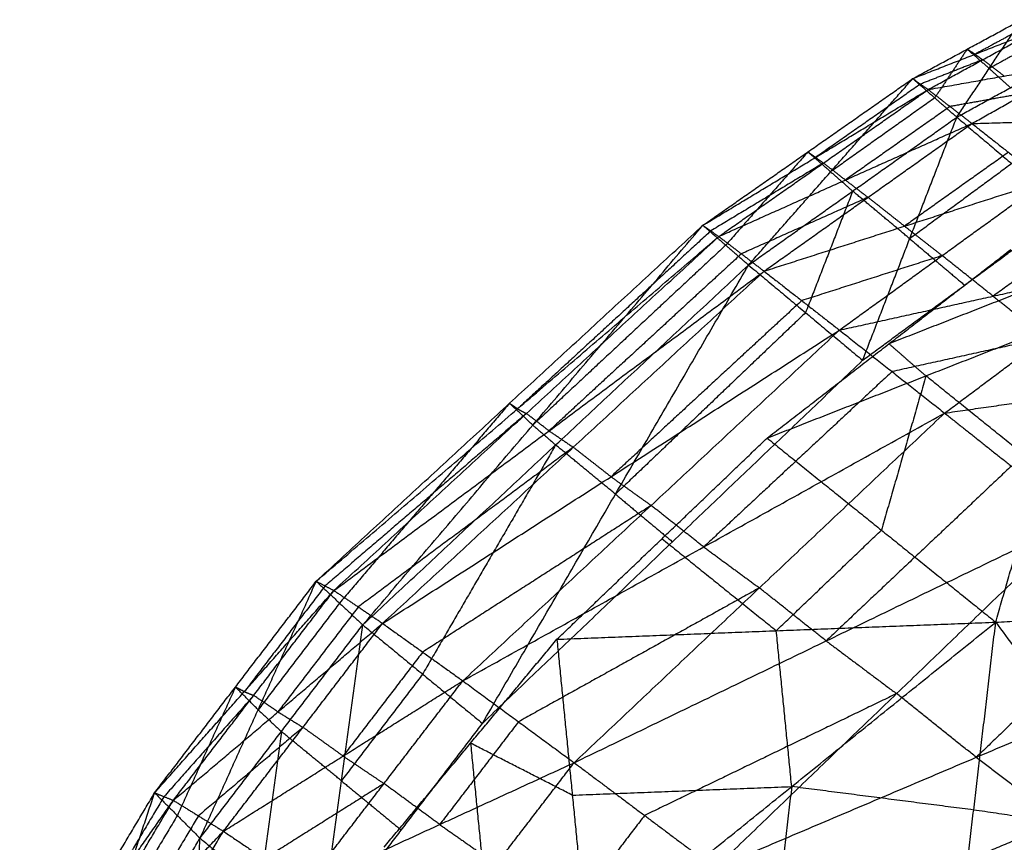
# Model space of a CAD drawing. Header units: millimetres. Extents: x -106 to 110, y -96 to 120.
# Tile 352 of 656: x -82.4 to -80.02, y 77.7 to 79.69. Entities that reach past the tile are written whole.
import ezdxf

# ---------------------------------------------------------------- set-up
doc = ezdxf.new("R2010")
doc.units = ezdxf.units.MM
doc.header["$MEASUREMENT"] = 0
doc.layers.add('Default', color=7, linetype='Continuous', true_color=0x000000)

msp = doc.modelspace()

# ---------------------------------------------------------------- linework, layer by layer
at = {"layer": 'Default'}
for points in [[(-80.238, 79.547, 13.0966), (-80.1063, 79.6182, 13.155), (-79.9747, 79.6894, 13.2134)], [(-80.1314, 79.4537, 12.7338), (-80.0531, 79.5715, 12.9736), (-79.9747, 79.6894, 13.2134)], [(-79.9559, 79.6771, 13.3025), (-80.0217, 79.6415, 13.2733), (-80.0876, 79.6059, 13.2441)], [(-80.238, 79.547, 13.0966), (-80.0876, 79.6059, 13.2441), (-79.9371, 79.6648, 13.3916)], [(-80.2007, 79.5205, 13.2895), (-80.0689, 79.5926, 13.3405), (-79.9371, 79.6648, 13.3916)], [(-79.9234, 79.6429, 13.0414), (-79.9882, 79.6072, 13.0075), (-80.0531, 79.5715, 12.9736)], [(-80.1063, 79.6182, 13.155), (-80.1455, 79.5593, 13.0351), (-80.1847, 79.5003, 12.9152)], [(-80.0531, 79.5715, 12.9736), (-80.0797, 79.5949, 13.0643), (-80.1063, 79.6182, 13.155)], [(-80.0876, 79.6059, 13.2441), (-80.097, 79.6121, 13.1995), (-80.1063, 79.6182, 13.155)], [(-80.0876, 79.6059, 13.2441), (-80.0783, 79.5993, 13.2923), (-80.0689, 79.5926, 13.3405)], [(-80.0689, 79.5926, 13.3405), (-80.1441, 79.5632, 13.2668), (-80.2194, 79.5337, 13.193)], [(-80.2007, 79.5205, 13.2895), (-80.0165, 79.5532, 13.4248), (-79.8323, 79.5859, 13.56)], [(-80.1314, 79.4537, 12.7338), (-80.0018, 79.525, 12.8016), (-79.8721, 79.5963, 12.8694)], [(-80.0948, 79.4384, 13.4753), (-79.9635, 79.5122, 13.5177), (-79.8323, 79.5859, 13.56)], [(-80.0165, 79.5532, 13.4248), (-80.0427, 79.5729, 13.3826), (-80.0689, 79.5926, 13.3405)], [(-80.0531, 79.5715, 12.9736), (-80.0274, 79.5483, 12.8876), (-80.0018, 79.525, 12.8016)], [(-80.7457, 79.1922, 12.925), (-80.4918, 79.3696, 13.0108), (-80.238, 79.547, 13.0966)], [(-80.6352, 79.0962, 12.5322), (-80.4366, 79.3216, 12.8144), (-80.238, 79.547, 13.0966)], [(-80.2194, 79.5337, 13.193), (-80.3463, 79.445, 13.1501), (-80.4732, 79.3563, 13.1073)], [(-80.238, 79.547, 13.0966), (-80.2194, 79.5337, 13.193), (-80.2007, 79.5205, 13.2895)], [(-80.238, 79.547, 13.0966), (-80.1847, 79.5003, 12.9152), (-80.1314, 79.4537, 12.7338)], [(-80.7457, 79.1922, 12.925), (-80.4732, 79.3563, 13.1073), (-80.2007, 79.5205, 13.2895)], [(-80.7072, 79.1652, 13.1405), (-80.454, 79.3428, 13.215), (-80.2007, 79.5205, 13.2895)], [(-80.2007, 79.5205, 13.2895), (-80.1478, 79.4795, 13.3824), (-80.0948, 79.4384, 13.4753)], [(-79.9635, 79.5122, 13.5177), (-80.0557, 79.4958, 13.45), (-80.1478, 79.4795, 13.3824)], [(-80.1847, 79.5003, 12.9152), (-80.3107, 79.411, 12.8648), (-80.4366, 79.3216, 12.8144)], [(-80.1478, 79.4795, 13.3824), (-80.2744, 79.3906, 13.3452), (-80.401, 79.3018, 13.3079)], [(-80.7072, 79.1652, 13.1405), (-80.401, 79.3018, 13.3079), (-80.0948, 79.4384, 13.4753)], [(-80.6352, 79.0962, 12.5322), (-80.3833, 79.2749, 12.633), (-80.1314, 79.4537, 12.7338)], [(-80.5977, 79.0813, 13.3528), (-80.3463, 79.2599, 13.4141), (-80.0948, 79.4384, 13.4753)], [(-80.3592, 78.8658, 12.216), (-80.2453, 79.1597, 12.4749), (-80.1314, 79.4537, 12.7338)], [(-80.1314, 79.4537, 12.7338), (-79.9985, 79.3414, 12.5816), (-79.8656, 79.2291, 12.4295)], [(-80.0948, 79.4384, 13.4753), (-79.8766, 79.4448, 13.5905), (-79.6583, 79.4511, 13.7056)], [(-80.0948, 79.4384, 13.4753), (-80.0065, 79.3688, 13.5577), (-79.9183, 79.2991, 13.64)], [(-80.4918, 79.3696, 13.0108), (-80.5911, 79.2569, 12.8697), (-80.6904, 79.1442, 12.7286)], [(-80.4366, 79.3216, 12.8144), (-80.4642, 79.3456, 12.9126), (-80.4918, 79.3696, 13.0108)], [(-80.4732, 79.3563, 13.1073), (-80.4825, 79.363, 13.059), (-80.4918, 79.3696, 13.0108)], [(-80.0065, 79.3688, 13.5577), (-80.1323, 79.2795, 13.527), (-80.258, 79.1902, 13.4964)], [(-80.454, 79.3428, 13.215), (-80.5902, 79.2608, 13.1239), (-80.7265, 79.1787, 13.0328)], [(-80.4732, 79.3563, 13.1073), (-80.4636, 79.3496, 13.1611), (-80.454, 79.3428, 13.215)], [(-80.401, 79.3018, 13.3079), (-80.4275, 79.3223, 13.2615), (-80.454, 79.3428, 13.215)], [(-79.9985, 79.3414, 12.5816), (-80.1219, 79.2506, 12.5283), (-80.2453, 79.1597, 12.4749)], [(-80.4366, 79.3216, 12.8144), (-80.41, 79.2983, 12.7237), (-80.3833, 79.2749, 12.633)], [(-80.5977, 79.0813, 13.3528), (-80.258, 79.1902, 13.4964), (-79.9183, 79.2991, 13.64)], [(-80.4153, 78.9388, 13.5462), (-80.1668, 79.119, 13.5931), (-79.9183, 79.2991, 13.64)], [(-80.401, 79.3018, 13.3079), (-80.3736, 79.2809, 13.361), (-80.3463, 79.2599, 13.4141)], [(-80.3833, 79.2749, 12.633), (-80.4402, 79.128, 12.5035), (-80.4972, 78.981, 12.3741)], [(-80.2453, 79.1597, 12.4749), (-80.3143, 79.2173, 12.5539), (-80.3833, 79.2749, 12.633)], [(-80.3463, 79.2599, 13.4141), (-80.4994, 79.1916, 13.3304), (-80.6525, 79.1233, 13.2467)], [(-80.258, 79.1902, 13.4964), (-80.3021, 79.2251, 13.4552), (-80.3463, 79.2599, 13.4141)], [(-80.3592, 78.8658, 12.216), (-80.1124, 79.0475, 12.3227), (-79.8656, 79.2291, 12.4295)], [(-79.7952, 79.2011, 13.7041), (-79.9195, 79.111, 13.6806), (-80.0437, 79.0209, 13.6572)], [(-81.6809, 78.3314, 12.7342), (-81.2133, 78.7618, 12.8296), (-80.7457, 79.1922, 12.925)], [(-81.5684, 78.2259, 12.3089), (-81.1571, 78.7091, 12.617), (-80.7457, 79.1922, 12.925)], [(-80.7265, 79.1787, 13.0328), (-80.9603, 78.9635, 12.9851), (-81.1941, 78.7483, 12.9374)], [(-80.7457, 79.1922, 12.925), (-80.7265, 79.1787, 13.0328), (-80.7072, 79.1652, 13.1405)], [(-80.7457, 79.1922, 12.925), (-80.6904, 79.1442, 12.7286), (-80.6352, 79.0962, 12.5322)], [(-80.258, 79.1902, 13.4964), (-80.2124, 79.1546, 13.5447), (-80.1668, 79.119, 13.5931)], [(-81.6809, 78.3314, 12.7342), (-81.1941, 78.7483, 12.9374), (-80.7072, 79.1652, 13.1405)], [(-81.6381, 78.3091, 12.9747), (-81.1727, 78.7372, 13.0576), (-80.7072, 79.1652, 13.1405)], [(-80.7072, 79.1652, 13.1405), (-80.6525, 79.1233, 13.2467), (-80.5977, 79.0813, 13.3528)], [(-80.2453, 79.1597, 12.4749), (-80.1789, 79.1036, 12.3988), (-80.1124, 79.0475, 12.3227)], [(-80.6904, 79.1442, 12.7286), (-80.9237, 78.9266, 12.6728), (-81.1571, 78.7091, 12.617)], [(-80.6525, 79.1233, 13.2467), (-80.8852, 78.9093, 13.2052), (-81.1179, 78.6952, 13.1638)], [(-80.5903, 78.6777, 12.1304), (-80.2955, 78.9057, 12.2491), (-80.0008, 79.1337, 12.3678)], [(-80.1668, 79.119, 13.5931), (-80.3366, 79.0645, 13.5213), (-80.5065, 79.0101, 13.4495)], [(-80.4153, 78.9388, 13.5462), (-80.0437, 79.0209, 13.6572), (-79.6722, 79.1031, 13.7682)], [(-80.0437, 79.0209, 13.6572), (-80.1053, 79.0699, 13.6251), (-80.1668, 79.119, 13.5931)], [(-80.1609, 78.7381, 13.7034), (-79.9165, 78.9206, 13.7358), (-79.6722, 79.1031, 13.7682)], [(-81.6381, 78.3091, 12.9747), (-81.1179, 78.6952, 13.1638), (-80.5977, 79.0813, 13.3528)], [(-81.5684, 78.2259, 12.3089), (-81.1018, 78.6611, 12.4205), (-80.6352, 79.0962, 12.5322)], [(-81.5205, 78.2296, 13.2166), (-81.0591, 78.6555, 13.2847), (-80.5977, 79.0813, 13.3528)], [(-81.2789, 77.9879, 11.9813), (-80.9571, 78.5421, 12.2567), (-80.6352, 79.0962, 12.5322)], [(-80.6352, 79.0962, 12.5322), (-80.4972, 78.981, 12.3741), (-80.3592, 78.8658, 12.216)], [(-80.5977, 79.0813, 13.3528), (-80.5065, 79.0101, 13.4495), (-80.4153, 78.9388, 13.5462)], [(-79.9115, 79.0561, 12.1534), (-80.1035, 78.9809, 12.2012), (-80.2955, 78.9057, 12.2491)], [(-80.5065, 79.0101, 13.4495), (-80.7372, 78.7971, 13.4155), (-80.9679, 78.5842, 13.3814)], [(-80.0437, 79.0209, 13.6572), (-79.9801, 78.9708, 13.6965), (-79.9165, 78.9206, 13.7358)], [(-80.4972, 78.981, 12.3741), (-80.7271, 78.7615, 12.3154), (-80.9571, 78.5421, 12.2567)], [(-80.5903, 78.6777, 12.1304), (-80.2062, 78.8281, 12.0346), (-79.8222, 78.9785, 11.9389)], [(-80.0373, 78.2326, 11.318), (-79.9297, 78.6056, 11.6285), (-79.8222, 78.9785, 11.9389)], [(-81.5205, 78.2296, 13.2166), (-80.9679, 78.5842, 13.3814), (-80.4153, 78.9388, 13.5462)], [(-81.3264, 78.0907, 13.4421), (-80.8708, 78.5148, 13.4942), (-80.4153, 78.9388, 13.5462)], [(-80.4153, 78.9388, 13.5462), (-80.2881, 78.8384, 13.6248), (-80.1609, 78.7381, 13.7034)], [(-79.9165, 78.9206, 13.7358), (-80.1023, 78.8795, 13.6803), (-80.2881, 78.8384, 13.6248)], [(-80.2955, 78.9057, 12.2491), (-80.2509, 78.8669, 12.1419), (-80.2062, 78.8281, 12.0346)], [(-81.2789, 77.9879, 11.9813), (-80.8191, 78.4269, 12.0986), (-80.3592, 78.8658, 12.216)], [(-80.2881, 78.8384, 13.6248), (-80.5158, 78.6264, 13.5988), (-80.7436, 78.4144, 13.5728)], [(-80.1609, 78.7381, 13.7034), (-79.7604, 78.7954, 13.7743), (-79.3599, 78.8527, 13.8451)], [(-80.2062, 78.8281, 12.0346), (-80.26, 78.6416, 11.8794), (-80.3138, 78.4551, 11.7242)], [(-79.9297, 78.6056, 11.6285), (-80.068, 78.7168, 11.8315), (-80.2062, 78.8281, 12.0346)], [(-81.2133, 78.7618, 12.8296), (-81.419, 78.5202, 12.6756), (-81.6247, 78.2787, 12.5216)], [(-81.1571, 78.7091, 12.617), (-81.1852, 78.7354, 12.7233), (-81.2133, 78.7618, 12.8296)], [(-81.1941, 78.7483, 12.9374), (-81.2037, 78.755, 12.8835), (-81.2133, 78.7618, 12.8296)], [(-81.1941, 78.7483, 12.9374), (-81.1834, 78.7427, 12.9975), (-81.1727, 78.7372, 13.0576)], [(-81.1727, 78.7372, 13.0576), (-81.4161, 78.5287, 12.956), (-81.6595, 78.3203, 12.8545)], [(-81.3264, 78.0907, 13.4421), (-80.7436, 78.4144, 13.5728), (-80.1609, 78.7381, 13.7034)], [(-81.1179, 78.6952, 13.1638), (-81.1453, 78.7162, 13.1107), (-81.1727, 78.7372, 13.0576)], [(-81.057, 77.8927, 13.6321), (-80.6089, 78.3154, 13.6677), (-80.1609, 78.7381, 13.7034)], [(-80.1609, 78.7381, 13.7034), (-79.9995, 78.6099, 13.7556), (-79.838, 78.4818, 13.8078)], [(-81.1571, 78.7091, 12.617), (-81.1294, 78.6851, 12.5188), (-81.1018, 78.6611, 12.4205)], [(-81.1179, 78.6952, 13.1638), (-81.0885, 78.6754, 13.2243), (-81.0591, 78.6555, 13.2847)], [(-81.0988, 78.1911, 12.0016), (-80.8445, 78.4344, 12.066), (-80.5903, 78.6777, 12.1304)], [(-80.5903, 78.6777, 12.1304), (-80.3138, 78.4551, 11.7242), (-80.0373, 78.2326, 11.318)], [(-81.0591, 78.6555, 13.2847), (-81.3192, 78.4624, 13.1902), (-81.5793, 78.2694, 13.0957)], [(-81.1018, 78.6611, 12.4205), (-81.2627, 78.384, 12.2828), (-81.4237, 78.1069, 12.1451)], [(-80.9571, 78.5421, 12.2567), (-81.0294, 78.6016, 12.3386), (-81.1018, 78.6611, 12.4205)], [(-80.9679, 78.5842, 13.3814), (-81.0135, 78.6198, 13.3331), (-81.0591, 78.6555, 13.2847)], [(-79.9995, 78.6099, 13.7556), (-80.2235, 78.3986, 13.7378), (-80.4475, 78.1872, 13.7199)], [(-80.9679, 78.5842, 13.3814), (-80.9194, 78.5495, 13.4378), (-80.8708, 78.5148, 13.4942)], [(-80.9571, 78.5421, 12.2567), (-80.8881, 78.4845, 12.1777), (-80.8191, 78.4269, 12.0986)], [(-80.8708, 78.5148, 13.4942), (-81.1471, 78.3375, 13.4118), (-81.4234, 78.1602, 13.3294)], [(-80.7436, 78.4144, 13.5728), (-80.8072, 78.4646, 13.5335), (-80.8708, 78.5148, 13.4942)], [(-81.057, 77.8927, 13.6321), (-80.4475, 78.1872, 13.7199), (-79.838, 78.4818, 13.8078)], [(-80.7163, 77.6376, 13.7672), (-80.2772, 78.0597, 13.7875), (-79.838, 78.4818, 13.8078)], [(-80.8445, 78.4344, 12.066), (-80.7063, 78.3231, 11.8629), (-80.5681, 78.2119, 11.6598)], [(-80.5681, 78.2119, 11.6598), (-80.4409, 78.3335, 11.692), (-80.3138, 78.4551, 11.7242)], [(-80.7436, 78.4144, 13.5728), (-80.6763, 78.3649, 13.6203), (-80.6089, 78.3154, 13.6677)], [(-82.0719, 77.8199, 12.7436), (-81.8764, 78.0756, 12.7389), (-81.6809, 78.3314, 12.7342)], [(-81.962, 77.7101, 12.3216), (-81.8215, 78.0207, 12.5279), (-81.6809, 78.3314, 12.7342)], [(-81.6595, 78.3203, 12.8545), (-81.7573, 78.1924, 12.8568), (-81.855, 78.0645, 12.8592)], [(-81.6809, 78.3314, 12.7342), (-81.6595, 78.3203, 12.8545), (-81.6381, 78.3091, 12.9747)], [(-81.6809, 78.3314, 12.7342), (-81.6247, 78.2787, 12.5216), (-81.5684, 78.2259, 12.3089)], [(-80.6089, 78.3154, 13.6677), (-80.9003, 78.1535, 13.6024), (-81.1917, 77.9917, 13.5371)], [(-80.4475, 78.1872, 13.7199), (-80.5282, 78.2513, 13.6938), (-80.6089, 78.3154, 13.6677)], [(-79.6452, 78.3279, 13.826), (-79.8648, 78.1168, 13.8158), (-80.0844, 77.9058, 13.8057)], [(-82.0719, 77.8199, 12.7436), (-81.855, 78.0645, 12.8592), (-81.6381, 78.3091, 12.9747)], [(-82.0265, 77.8016, 12.9822), (-81.8323, 78.0553, 12.9785), (-81.6381, 78.3091, 12.9747)], [(-81.6381, 78.3091, 12.9747), (-81.5793, 78.2694, 13.0957), (-81.5205, 78.2296, 13.2166)], [(-81.6247, 78.2787, 12.5216), (-81.7231, 78.1497, 12.5247), (-81.8215, 78.0207, 12.5279)], [(-81.5793, 78.2694, 13.0957), (-81.6764, 78.1425, 13.0975), (-81.7735, 78.0156, 13.0994)], [(-80.0373, 78.2326, 11.318), (-79.5971, 78.2552, 11.0334), (-79.1568, 78.2777, 10.7487)], [(-82.0265, 77.8016, 12.9822), (-81.7735, 78.0156, 13.0994), (-81.5205, 78.2296, 13.2166)], [(-81.962, 77.7101, 12.3216), (-81.7652, 77.968, 12.3153), (-81.5684, 78.2259, 12.3089)], [(-81.9055, 77.7269, 13.2222), (-81.713, 77.9783, 13.2194), (-81.5205, 78.2296, 13.2166)], [(-81.6718, 77.4719, 11.9968), (-81.6201, 77.8489, 12.1529), (-81.5684, 78.2259, 12.3089)], [(-81.5684, 78.2259, 12.3089), (-81.4237, 78.1069, 12.1451), (-81.2789, 77.9879, 11.9813)], [(-81.5205, 78.2296, 13.2166), (-81.4234, 78.1602, 13.3294), (-81.3264, 78.0907, 13.4421)], [(-81.0988, 78.1911, 12.0016), (-80.5681, 78.2119, 11.6598), (-80.0373, 78.2326, 11.318)], [(-81.0242, 77.4374, 11.5544), (-80.5308, 77.835, 11.4362), (-80.0373, 78.2326, 11.318)], [(-80.144, 77.324, 10.9186), (-80.0906, 77.7783, 11.1183), (-80.0373, 78.2326, 11.318)], [(-80.0373, 78.2326, 11.318), (-79.6572, 77.7145, 10.7969), (-79.2771, 77.1964, 10.2757)], [(-80.5308, 77.835, 11.4362), (-80.5494, 78.0234, 11.548), (-80.5681, 78.2119, 11.6598)], [(-81.5166, 77.6886, 11.9803), (-81.3077, 77.9399, 11.9909), (-81.0988, 78.1911, 12.0016)], [(-81.0988, 78.1911, 12.0016), (-81.0615, 77.8142, 11.778), (-81.0242, 77.4374, 11.5544)], [(-80.7163, 77.6376, 13.7672), (-80.0844, 77.9058, 13.8057), (-79.4524, 78.174, 13.8442)], [(-80.4475, 78.1872, 13.7199), (-80.3623, 78.1235, 13.7537), (-80.2772, 78.0597, 13.7875)], [(-80.3104, 77.3295, 13.8304), (-79.8814, 77.7517, 13.8373), (-79.4524, 78.174, 13.8442)], [(-81.4234, 78.1602, 13.3294), (-81.5197, 78.0345, 13.3308), (-81.616, 77.9088, 13.3322)], [(-81.4237, 78.1069, 12.1451), (-81.5219, 77.9779, 12.149), (-81.6201, 77.8489, 12.1529)], [(-81.8764, 78.0756, 12.7389), (-81.9467, 77.9203, 12.6357), (-82.0169, 77.765, 12.5326)], [(-81.9055, 77.7269, 13.2222), (-81.616, 77.9088, 13.3322), (-81.3264, 78.0907, 13.4421)], [(-81.8215, 78.0207, 12.5279), (-81.8489, 78.0482, 12.6334), (-81.8764, 78.0756, 12.7389)], [(-81.855, 78.0645, 12.8592), (-81.8657, 78.0701, 12.799), (-81.8764, 78.0756, 12.7389)], [(-81.7075, 77.5937, 13.4459), (-81.517, 77.8422, 13.444), (-81.3264, 78.0907, 13.4421)], [(-81.3264, 78.0907, 13.4421), (-81.1917, 77.9917, 13.5371), (-81.057, 77.8927, 13.6321)], [(-81.8323, 78.0553, 12.9785), (-81.9407, 77.933, 12.9207), (-82.0492, 77.8107, 12.8629)], [(-81.855, 78.0645, 12.8592), (-81.8436, 78.0599, 12.9188), (-81.8323, 78.0553, 12.9785)], [(-81.7735, 78.0156, 13.0994), (-81.8029, 78.0355, 13.0389), (-81.8323, 78.0553, 12.9785)], [(-80.2772, 78.0597, 13.7875), (-80.5819, 77.9124, 13.7436), (-80.8867, 77.7651, 13.6996)], [(-80.0844, 77.9058, 13.8057), (-80.1808, 77.9827, 13.7966), (-80.2772, 78.0597, 13.7875)], [(-81.8215, 78.0207, 12.5279), (-81.7933, 77.9944, 12.4216), (-81.7652, 77.968, 12.3153)], [(-81.7735, 78.0156, 13.0994), (-81.7433, 77.9969, 13.1594), (-81.713, 77.9783, 13.2194)], [(-81.6718, 77.4719, 11.9968), (-81.4754, 77.7299, 11.9891), (-81.2789, 77.9879, 11.9813)], [(-81.1917, 77.9917, 13.5371), (-81.287, 77.8675, 13.538), (-81.3823, 77.7432, 13.539)], [(-81.713, 77.9783, 13.2194), (-81.8395, 77.8713, 13.1608), (-81.966, 77.7642, 13.1022)], [(-81.7652, 77.968, 12.3153), (-81.7911, 77.7795, 12.2372), (-81.8169, 77.591, 12.1592)], [(-81.6201, 77.8489, 12.1529), (-81.6927, 77.9085, 12.2341), (-81.7652, 77.968, 12.3153)], [(-81.616, 77.9088, 13.3322), (-81.6645, 77.9436, 13.2758), (-81.713, 77.9783, 13.2194)], [(-81.3077, 77.9399, 11.9909), (-81.2891, 77.7514, 11.8791), (-81.2704, 77.563, 11.7673)], [(-81.0615, 77.8142, 11.778), (-81.1846, 77.877, 11.8845), (-81.3077, 77.9399, 11.9909)], [(-81.616, 77.9088, 13.3322), (-81.5665, 77.8755, 13.3881), (-81.517, 77.8422, 13.444)], [(-81.7075, 77.5937, 13.4459), (-81.3823, 77.7432, 13.539), (-81.057, 77.8927, 13.6321)], [(-81.4339, 77.4019, 13.6341), (-81.2455, 77.6473, 13.6331), (-81.057, 77.8927, 13.6321)], [(-81.057, 77.8927, 13.6321), (-80.8867, 77.7651, 13.6996), (-80.7163, 77.6376, 13.7672)], [(-80.0844, 77.9058, 13.8057), (-79.9829, 77.8287, 13.8215), (-79.8814, 77.7517, 13.8373)], [(-81.517, 77.8422, 13.444), (-81.6617, 77.7513, 13.389), (-81.8065, 77.6603, 13.334)], [(-81.6201, 77.8489, 12.1529), (-81.5478, 77.7894, 12.071), (-81.4754, 77.7299, 11.9891)], [(-81.3823, 77.7432, 13.539), (-81.4496, 77.7927, 13.4915), (-81.517, 77.8422, 13.444)], [(-82.3983, 77.2714, 12.8221), (-82.2351, 77.5457, 12.7828), (-82.0719, 77.8199, 12.7436)], [(-82.2913, 77.1595, 12.4173), (-82.1816, 77.4897, 12.5804), (-82.0719, 77.8199, 12.7436)], [(-82.0719, 77.8199, 12.7436), (-82.0492, 77.8107, 12.8629), (-82.0265, 77.8016, 12.9822)], [(-82.0719, 77.8199, 12.7436), (-82.0169, 77.765, 12.5326), (-81.962, 77.7101, 12.3216)], [(-81.0615, 77.8142, 11.778), (-80.7961, 77.8246, 11.6071), (-80.5308, 77.835, 11.4362)], [(-80.5308, 77.835, 11.4362), (-80.5574, 77.6078, 11.3363), (-80.5841, 77.3807, 11.2365)], [(-80.0906, 77.7783, 11.1183), (-80.3107, 77.8066, 11.2773), (-80.5308, 77.835, 11.4362)], [(-82.3983, 77.2714, 12.8221), (-82.2124, 77.5365, 12.9022), (-82.0265, 77.8016, 12.9822)], [(-82.3513, 77.2564, 13.0491), (-82.1889, 77.529, 13.0157), (-82.0265, 77.8016, 12.9822)], [(-82.0492, 77.8107, 12.8629), (-82.1308, 77.6736, 12.8825), (-82.2124, 77.5365, 12.9022)], [(-82.0265, 77.8016, 12.9822), (-81.966, 77.7642, 13.1022), (-81.9055, 77.7269, 13.2222)], [(-79.6572, 77.7145, 10.7969), (-79.8739, 77.7464, 10.9576), (-80.0906, 77.7783, 11.1183)], [(-82.0169, 77.765, 12.5326), (-82.0993, 77.6273, 12.5565), (-82.1816, 77.4897, 12.5804)], [(-81.966, 77.7642, 13.1022), (-82.0472, 77.6279, 13.1189), (-82.1284, 77.4917, 13.1356)], [(-81.3823, 77.7432, 13.539), (-81.3139, 77.6952, 13.586), (-81.2455, 77.6473, 13.6331)], [(-80.8867, 77.7651, 13.6996), (-80.9809, 77.6424, 13.7002), (-81.0751, 77.5197, 13.7007)], [(-79.8814, 77.7517, 13.8373), (-80.1974, 77.6176, 13.8181), (-80.5134, 77.4835, 13.7988)], [(-82.3513, 77.2564, 13.0491), (-82.1284, 77.4917, 13.1356), (-81.9055, 77.7269, 13.2222)], [(-82.229, 77.1865, 13.2759), (-82.0673, 77.4567, 13.249), (-81.9055, 77.7269, 13.2222)], [(-81.9055, 77.7269, 13.2222), (-81.8065, 77.6603, 13.334), (-81.7075, 77.5937, 13.4459)], [(-82.2913, 77.1595, 12.4173), (-82.1266, 77.4348, 12.3695), (-81.962, 77.7101, 12.3216)], [(-82.0032, 76.9247, 12.1017), (-81.9826, 77.3174, 12.2117), (-81.962, 77.7101, 12.3216)], [(-81.962, 77.7101, 12.3216), (-81.8169, 77.591, 12.1592), (-81.6718, 77.4719, 11.9968)]]:
    msp.add_open_spline(points, degree=2, dxfattribs=at)

doc.saveas('drawing.dxf')
